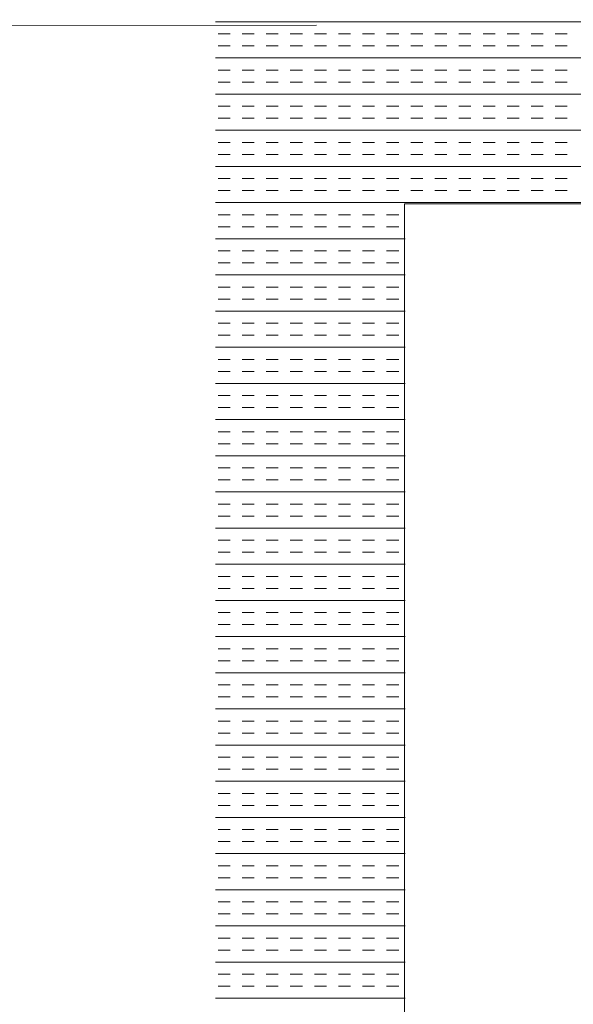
# Model space of a CAD drawing. Extents: x 3940905 to 4145695, y 925352 to 1109797.
# Tile 730 of 1056: x 4038346 to 4038492, y 1097660 to 1097920. Entities that reach past the tile are written whole.
import ezdxf

# ---------------------------------------------------------------- set-up
doc = ezdxf.new("R2010")
doc.units = 0
doc.header["$LTSCALE"] = 750
doc.header["$MEASUREMENT"] = 0
doc.linetypes.add('DASHED2', pattern=[0.375, 0.25, -0.125])
doc.layers.add('BEAM', color=104, linetype='CONTINUOUS', lineweight=0)
doc.layers.add('CKD Equipments', color=252, linetype='CONTINUOUS', lineweight=0)

# ---------------------------------------------------------------- blocks, each defined once
blk = doc.blocks.new('GDXGDRG')
at = {"layer": 'BEAM', "linetype": 'DASHED2'}
blk.add_line((3974013.12, 1043633.47), (3965223.8, 1043631.38), dxfattribs=at)

msp = doc.modelspace()

# ---------------------------------------------------------------- linework, layer by layer
at = {"layer": 'CKD Equipments', "color": 4, "linetype": 'Continuous'}
for p, q in [((4038971.36, 1097919.11, 9913.53), (4038397.36, 1097919.11, 9913.53)), ((4038401.16, 1097915.94, 9913.53), (4038397.99, 1097915.94, 9913.53)), ((4038407.51, 1097915.94, 9913.53), (4038404.34, 1097915.94, 9913.53)), ((4038413.86, 1097915.94, 9913.53), (4038410.69, 1097915.94, 9913.53)), ((4038420.21, 1097915.94, 9913.53), (4038417.04, 1097915.94, 9913.53)), ((4038426.56, 1097915.94, 9913.53), (4038423.39, 1097915.94, 9913.53)), ((4038432.91, 1097915.94, 9913.53), (4038429.74, 1097915.94, 9913.53)), ((4038439.26, 1097915.94, 9913.53), (4038436.09, 1097915.94, 9913.53)), ((4038445.61, 1097915.94, 9913.53), (4038442.44, 1097915.94, 9913.53)), ((4038451.96, 1097915.94, 9913.53), (4038448.79, 1097915.94, 9913.53)), ((4038458.31, 1097915.94, 9913.53), (4038455.14, 1097915.94, 9913.53)), ((4038464.66, 1097915.94, 9913.53), (4038461.49, 1097915.94, 9913.53)), ((4038471.01, 1097915.94, 9913.53), (4038467.84, 1097915.94, 9913.53)), ((4038477.36, 1097915.94, 9913.53), (4038474.19, 1097915.94, 9913.53)), ((4038483.71, 1097915.94, 9913.53), (4038480.54, 1097915.94, 9913.53)), ((4038490.06, 1097915.94, 9913.53), (4038486.89, 1097915.94, 9913.53)), ((4038401.16, 1097912.76, 9913.53), (4038397.99, 1097912.76, 9913.53)), ((4038407.51, 1097912.76, 9913.53), (4038404.34, 1097912.76, 9913.53)), ((4038413.86, 1097912.76, 9913.53), (4038410.69, 1097912.76, 9913.53)), ((4038420.21, 1097912.76, 9913.53), (4038417.04, 1097912.76, 9913.53)), ((4038426.56, 1097912.76, 9913.53), (4038423.39, 1097912.76, 9913.53)), ((4038432.91, 1097912.76, 9913.53), (4038429.74, 1097912.76, 9913.53)), ((4038439.26, 1097912.76, 9913.53), (4038436.09, 1097912.76, 9913.53)), ((4038445.61, 1097912.76, 9913.53), (4038442.44, 1097912.76, 9913.53)), ((4038451.96, 1097912.76, 9913.53), (4038448.79, 1097912.76, 9913.53)), ((4038458.31, 1097912.76, 9913.53), (4038455.14, 1097912.76, 9913.53)), ((4038464.66, 1097912.76, 9913.53), (4038461.49, 1097912.76, 9913.53)), ((4038471.01, 1097912.76, 9913.53), (4038467.84, 1097912.76, 9913.53)), ((4038477.36, 1097912.76, 9913.53), (4038474.19, 1097912.76, 9913.53)), ((4038483.71, 1097912.76, 9913.53), (4038480.54, 1097912.76, 9913.53)), ((4038490.06, 1097912.76, 9913.53), (4038486.89, 1097912.76, 9913.53)), ((4038971.36, 1097909.59, 9913.53), (4038397.36, 1097909.59, 9913.53)), ((4038401.16, 1097906.41, 9913.53), (4038397.99, 1097906.41, 9913.53)), ((4038407.51, 1097906.41, 9913.53), (4038404.34, 1097906.41, 9913.53)), ((4038413.86, 1097906.41, 9913.53), (4038410.69, 1097906.41, 9913.53)), ((4038420.21, 1097906.41, 9913.53), (4038417.04, 1097906.41, 9913.53)), ((4038426.56, 1097906.41, 9913.53), (4038423.39, 1097906.41, 9913.53)), ((4038432.91, 1097906.41, 9913.53), (4038429.74, 1097906.41, 9913.53)), ((4038439.26, 1097906.41, 9913.53), (4038436.09, 1097906.41, 9913.53)), ((4038445.61, 1097906.41, 9913.53), (4038442.44, 1097906.41, 9913.53)), ((4038451.96, 1097906.41, 9913.53), (4038448.79, 1097906.41, 9913.53)), ((4038458.31, 1097906.41, 9913.53), (4038455.14, 1097906.41, 9913.53)), ((4038464.66, 1097906.41, 9913.53), (4038461.49, 1097906.41, 9913.53)), ((4038471.01, 1097906.41, 9913.53), (4038467.84, 1097906.41, 9913.53)), ((4038477.36, 1097906.41, 9913.53), (4038474.19, 1097906.41, 9913.53)), ((4038483.71, 1097906.41, 9913.53), (4038480.54, 1097906.41, 9913.53)), ((4038490.06, 1097906.41, 9913.53), (4038486.89, 1097906.41, 9913.53)), ((4038401.16, 1097903.24, 9913.53), (4038397.99, 1097903.24, 9913.53)), ((4038407.51, 1097903.24, 9913.53), (4038404.34, 1097903.24, 9913.53)), ((4038413.86, 1097903.24, 9913.53), (4038410.69, 1097903.24, 9913.53)), ((4038420.21, 1097903.24, 9913.53), (4038417.04, 1097903.24, 9913.53)), ((4038426.56, 1097903.24, 9913.53), (4038423.39, 1097903.24, 9913.53)), ((4038432.91, 1097903.24, 9913.53), (4038429.74, 1097903.24, 9913.53)), ((4038439.26, 1097903.24, 9913.53), (4038436.09, 1097903.24, 9913.53)), ((4038445.61, 1097903.24, 9913.53), (4038442.44, 1097903.24, 9913.53)), ((4038451.96, 1097903.24, 9913.53), (4038448.79, 1097903.24, 9913.53)), ((4038458.31, 1097903.24, 9913.53), (4038455.14, 1097903.24, 9913.53)), ((4038464.66, 1097903.24, 9913.53), (4038461.49, 1097903.24, 9913.53)), ((4038471.01, 1097903.24, 9913.53), (4038467.84, 1097903.24, 9913.53)), ((4038477.36, 1097903.24, 9913.53), (4038474.19, 1097903.24, 9913.53)), ((4038483.71, 1097903.24, 9913.53), (4038480.54, 1097903.24, 9913.53)), ((4038490.06, 1097903.24, 9913.53), (4038486.89, 1097903.24, 9913.53)), ((4038971.36, 1097900.06, 9913.53), (4038397.36, 1097900.06, 9913.53)), ((4038401.16, 1097896.89, 9913.53), (4038397.99, 1097896.89, 9913.53)), ((4038407.51, 1097896.89, 9913.53), (4038404.34, 1097896.89, 9913.53)), ((4038413.86, 1097896.89, 9913.53), (4038410.69, 1097896.89, 9913.53)), ((4038420.21, 1097896.89, 9913.53), (4038417.04, 1097896.89, 9913.53)), ((4038426.56, 1097896.89, 9913.53), (4038423.39, 1097896.89, 9913.53)), ((4038432.91, 1097896.89, 9913.53), (4038429.74, 1097896.89, 9913.53)), ((4038439.26, 1097896.89, 9913.53), (4038436.09, 1097896.89, 9913.53)), ((4038445.61, 1097896.89, 9913.53), (4038442.44, 1097896.89, 9913.53)), ((4038451.96, 1097896.89, 9913.53), (4038448.79, 1097896.89, 9913.53)), ((4038458.31, 1097896.89, 9913.53), (4038455.14, 1097896.89, 9913.53)), ((4038464.66, 1097896.89, 9913.53), (4038461.49, 1097896.89, 9913.53)), ((4038471.01, 1097896.89, 9913.53), (4038467.84, 1097896.89, 9913.53)), ((4038477.36, 1097896.89, 9913.53), (4038474.19, 1097896.89, 9913.53)), ((4038483.71, 1097896.89, 9913.53), (4038480.54, 1097896.89, 9913.53)), ((4038490.06, 1097896.89, 9913.53), (4038486.89, 1097896.89, 9913.53)), ((4038401.16, 1097893.71, 9913.53), (4038397.99, 1097893.71, 9913.53)), ((4038407.51, 1097893.71, 9913.53), (4038404.34, 1097893.71, 9913.53)), ((4038413.86, 1097893.71, 9913.53), (4038410.69, 1097893.71, 9913.53)), ((4038420.21, 1097893.71, 9913.53), (4038417.04, 1097893.71, 9913.53)), ((4038426.56, 1097893.71, 9913.53), (4038423.39, 1097893.71, 9913.53)), ((4038432.91, 1097893.71, 9913.53), (4038429.74, 1097893.71, 9913.53)), ((4038439.26, 1097893.71, 9913.53), (4038436.09, 1097893.71, 9913.53)), ((4038445.61, 1097893.71, 9913.53), (4038442.44, 1097893.71, 9913.53)), ((4038451.96, 1097893.71, 9913.53), (4038448.79, 1097893.71, 9913.53)), ((4038458.31, 1097893.71, 9913.53), (4038455.14, 1097893.71, 9913.53)), ((4038464.66, 1097893.71, 9913.53), (4038461.49, 1097893.71, 9913.53)), ((4038471.01, 1097893.71, 9913.53), (4038467.84, 1097893.71, 9913.53)), ((4038477.36, 1097893.71, 9913.53), (4038474.19, 1097893.71, 9913.53)), ((4038483.71, 1097893.71, 9913.53), (4038480.54, 1097893.71, 9913.53)), ((4038490.06, 1097893.71, 9913.53), (4038486.89, 1097893.71, 9913.53)), ((4038971.36, 1097890.54, 9913.53), (4038397.36, 1097890.54, 9913.53)), ((4038401.16, 1097887.36, 9913.53), (4038397.99, 1097887.36, 9913.53)), ((4038407.51, 1097887.36, 9913.53), (4038404.34, 1097887.36, 9913.53)), ((4038413.86, 1097887.36, 9913.53), (4038410.69, 1097887.36, 9913.53)), ((4038420.21, 1097887.36, 9913.53), (4038417.04, 1097887.36, 9913.53)), ((4038426.56, 1097887.36, 9913.53), (4038423.39, 1097887.36, 9913.53)), ((4038432.91, 1097887.36, 9913.53), (4038429.74, 1097887.36, 9913.53)), ((4038439.26, 1097887.36, 9913.53), (4038436.09, 1097887.36, 9913.53)), ((4038445.61, 1097887.36, 9913.53), (4038442.44, 1097887.36, 9913.53)), ((4038451.96, 1097887.36, 9913.53), (4038448.79, 1097887.36, 9913.53)), ((4038458.31, 1097887.36, 9913.53), (4038455.14, 1097887.36, 9913.53)), ((4038464.66, 1097887.36, 9913.53), (4038461.49, 1097887.36, 9913.53)), ((4038471.01, 1097887.36, 9913.53), (4038467.84, 1097887.36, 9913.53)), ((4038477.36, 1097887.36, 9913.53), (4038474.19, 1097887.36, 9913.53)), ((4038483.71, 1097887.36, 9913.53), (4038480.54, 1097887.36, 9913.53)), ((4038490.06, 1097887.36, 9913.53), (4038486.89, 1097887.36, 9913.53)), ((4038401.16, 1097884.19, 9913.53), (4038397.99, 1097884.19, 9913.53)), ((4038407.51, 1097884.19, 9913.53), (4038404.34, 1097884.19, 9913.53)), ((4038413.86, 1097884.19, 9913.53), (4038410.69, 1097884.19, 9913.53)), ((4038420.21, 1097884.19, 9913.53), (4038417.04, 1097884.19, 9913.53)), ((4038426.56, 1097884.19, 9913.53), (4038423.39, 1097884.19, 9913.53)), ((4038432.91, 1097884.19, 9913.53), (4038429.74, 1097884.19, 9913.53)), ((4038439.26, 1097884.19, 9913.53), (4038436.09, 1097884.19, 9913.53)), ((4038445.61, 1097884.19, 9913.53), (4038442.44, 1097884.19, 9913.53)), ((4038451.96, 1097884.19, 9913.53), (4038448.79, 1097884.19, 9913.53)), ((4038458.31, 1097884.19, 9913.53), (4038455.14, 1097884.19, 9913.53)), ((4038464.66, 1097884.19, 9913.53), (4038461.49, 1097884.19, 9913.53)), ((4038471.01, 1097884.19, 9913.53), (4038467.84, 1097884.19, 9913.53)), ((4038477.36, 1097884.19, 9913.53), (4038474.19, 1097884.19, 9913.53)), ((4038483.71, 1097884.19, 9913.53), (4038480.54, 1097884.19, 9913.53)), ((4038490.06, 1097884.19, 9913.53), (4038486.89, 1097884.19, 9913.53)), ((4038971.36, 1097881.01, 9913.53), (4038397.36, 1097881.01, 9913.53)), ((4038401.16, 1097877.84, 9913.53), (4038397.99, 1097877.84, 9913.53)), ((4038407.51, 1097877.84, 9913.53), (4038404.34, 1097877.84, 9913.53)), ((4038413.86, 1097877.84, 9913.53), (4038410.69, 1097877.84, 9913.53)), ((4038420.21, 1097877.84, 9913.53), (4038417.04, 1097877.84, 9913.53)), ((4038426.56, 1097877.84, 9913.53), (4038423.39, 1097877.84, 9913.53)), ((4038432.91, 1097877.84, 9913.53), (4038429.74, 1097877.84, 9913.53)), ((4038439.26, 1097877.84, 9913.53), (4038436.09, 1097877.84, 9913.53)), ((4038445.61, 1097877.84, 9913.53), (4038442.44, 1097877.84, 9913.53)), ((4038451.96, 1097877.84, 9913.53), (4038448.79, 1097877.84, 9913.53)), ((4038458.31, 1097877.84, 9913.53), (4038455.14, 1097877.84, 9913.53)), ((4038464.66, 1097877.84, 9913.53), (4038461.49, 1097877.84, 9913.53)), ((4038471.01, 1097877.84, 9913.53), (4038467.84, 1097877.84, 9913.53)), ((4038477.36, 1097877.84, 9913.53), (4038474.19, 1097877.84, 9913.53)), ((4038483.71, 1097877.84, 9913.53), (4038480.54, 1097877.84, 9913.53)), ((4038490.06, 1097877.84, 9913.53), (4038486.89, 1097877.84, 9913.53)), ((4038401.16, 1097874.66, 9913.53), (4038397.99, 1097874.66, 9913.53)), ((4038407.51, 1097874.66, 9913.53), (4038404.34, 1097874.66, 9913.53)), ((4038413.86, 1097874.66, 9913.53), (4038410.69, 1097874.66, 9913.53)), ((4038420.21, 1097874.66, 9913.53), (4038417.04, 1097874.66, 9913.53)), ((4038426.56, 1097874.66, 9913.53), (4038423.39, 1097874.66, 9913.53)), ((4038432.91, 1097874.66, 9913.53), (4038429.74, 1097874.66, 9913.53)), ((4038439.26, 1097874.66, 9913.53), (4038436.09, 1097874.66, 9913.53)), ((4038445.61, 1097874.66, 9913.53), (4038442.44, 1097874.66, 9913.53)), ((4038451.96, 1097874.66, 9913.53), (4038448.79, 1097874.66, 9913.53)), ((4038458.31, 1097874.66, 9913.53), (4038455.14, 1097874.66, 9913.53)), ((4038464.66, 1097874.66, 9913.53), (4038461.49, 1097874.66, 9913.53)), ((4038471.01, 1097874.66, 9913.53), (4038467.84, 1097874.66, 9913.53)), ((4038477.36, 1097874.66, 9913.53), (4038474.19, 1097874.66, 9913.53)), ((4038483.71, 1097874.66, 9913.53), (4038480.54, 1097874.66, 9913.53)), ((4038490.06, 1097874.66, 9913.53), (4038486.89, 1097874.66, 9913.53)), ((4038971.36, 1097871.49, 9913.53), (4038397.36, 1097871.49, 9913.53)), ((4038401.16, 1097868.31, 9913.53), (4038397.99, 1097868.31, 9913.53)), ((4038407.51, 1097868.31, 9913.53), (4038404.34, 1097868.31, 9913.53)), ((4038413.86, 1097868.31, 9913.53), (4038410.69, 1097868.31, 9913.53)), ((4038420.21, 1097868.31, 9913.53), (4038417.04, 1097868.31, 9913.53)), ((4038426.56, 1097868.31, 9913.53), (4038423.39, 1097868.31, 9913.53)), ((4038432.91, 1097868.31, 9913.53), (4038429.74, 1097868.31, 9913.53)), ((4038439.26, 1097868.31, 9913.53), (4038436.09, 1097868.31, 9913.53)), ((4038445.61, 1097868.31, 9913.53), (4038442.44, 1097868.31, 9913.53)), ((4038401.16, 1097865.14, 9913.53), (4038397.99, 1097865.14, 9913.53)), ((4038407.51, 1097865.14, 9913.53), (4038404.34, 1097865.14, 9913.53)), ((4038413.86, 1097865.14, 9913.53), (4038410.69, 1097865.14, 9913.53)), ((4038420.21, 1097865.14, 9913.53), (4038417.04, 1097865.14, 9913.53)), ((4038426.56, 1097865.14, 9913.53), (4038423.39, 1097865.14, 9913.53)), ((4038432.91, 1097865.14, 9913.53), (4038429.74, 1097865.14, 9913.53)), ((4038439.26, 1097865.14, 9913.53), (4038436.09, 1097865.14, 9913.53)), ((4038445.61, 1097865.14, 9913.53), (4038442.44, 1097865.14, 9913.53)), ((4038447.36, 1097861.96, 9913.53), (4038397.36, 1097861.96, 9913.53)), ((4038401.16, 1097858.79, 9913.53), (4038397.99, 1097858.79, 9913.53)), ((4038407.51, 1097858.79, 9913.53), (4038404.34, 1097858.79, 9913.53)), ((4038413.86, 1097858.79, 9913.53), (4038410.69, 1097858.79, 9913.53)), ((4038420.21, 1097858.79, 9913.53), (4038417.04, 1097858.79, 9913.53)), ((4038426.56, 1097858.79, 9913.53), (4038423.39, 1097858.79, 9913.53)), ((4038432.91, 1097858.79, 9913.53), (4038429.74, 1097858.79, 9913.53)), ((4038439.26, 1097858.79, 9913.53), (4038436.09, 1097858.79, 9913.53)), ((4038445.61, 1097858.79, 9913.53), (4038442.44, 1097858.79, 9913.53)), ((4038401.16, 1097855.61, 9913.53), (4038397.99, 1097855.61, 9913.53)), ((4038407.51, 1097855.61, 9913.53), (4038404.34, 1097855.61, 9913.53)), ((4038413.86, 1097855.61, 9913.53), (4038410.69, 1097855.61, 9913.53)), ((4038420.21, 1097855.61, 9913.53), (4038417.04, 1097855.61, 9913.53)), ((4038426.56, 1097855.61, 9913.53), (4038423.39, 1097855.61, 9913.53)), ((4038432.91, 1097855.61, 9913.53), (4038429.74, 1097855.61, 9913.53)), ((4038439.26, 1097855.61, 9913.53), (4038436.09, 1097855.61, 9913.53)), ((4038445.61, 1097855.61, 9913.53), (4038442.44, 1097855.61, 9913.53)), ((4038447.36, 1097852.44, 9913.53), (4038397.36, 1097852.44, 9913.53)), ((4038401.16, 1097849.26, 9913.53), (4038397.99, 1097849.26, 9913.53)), ((4038407.51, 1097849.26, 9913.53), (4038404.34, 1097849.26, 9913.53)), ((4038413.86, 1097849.26, 9913.53), (4038410.69, 1097849.26, 9913.53)), ((4038420.21, 1097849.26, 9913.53), (4038417.04, 1097849.26, 9913.53)), ((4038426.56, 1097849.26, 9913.53), (4038423.39, 1097849.26, 9913.53)), ((4038432.91, 1097849.26, 9913.53), (4038429.74, 1097849.26, 9913.53)), ((4038439.26, 1097849.26, 9913.53), (4038436.09, 1097849.26, 9913.53)), ((4038445.61, 1097849.26, 9913.53), (4038442.44, 1097849.26, 9913.53)), ((4038401.16, 1097846.09, 9913.53), (4038397.99, 1097846.09, 9913.53)), ((4038407.51, 1097846.09, 9913.53), (4038404.34, 1097846.09, 9913.53)), ((4038413.86, 1097846.09, 9913.53), (4038410.69, 1097846.09, 9913.53)), ((4038420.21, 1097846.09, 9913.53), (4038417.04, 1097846.09, 9913.53)), ((4038426.56, 1097846.09, 9913.53), (4038423.39, 1097846.09, 9913.53)), ((4038432.91, 1097846.09, 9913.53), (4038429.74, 1097846.09, 9913.53)), ((4038439.26, 1097846.09, 9913.53), (4038436.09, 1097846.09, 9913.53)), ((4038445.61, 1097846.09, 9913.53), (4038442.44, 1097846.09, 9913.53)), ((4038447.36, 1097842.91, 9913.53), (4038397.36, 1097842.91, 9913.53)), ((4038401.16, 1097839.74, 9913.53), (4038397.99, 1097839.74, 9913.53)), ((4038407.51, 1097839.74, 9913.53), (4038404.34, 1097839.74, 9913.53)), ((4038413.86, 1097839.74, 9913.53), (4038410.69, 1097839.74, 9913.53)), ((4038420.21, 1097839.74, 9913.53), (4038417.04, 1097839.74, 9913.53)), ((4038426.56, 1097839.74, 9913.53), (4038423.39, 1097839.74, 9913.53)), ((4038432.91, 1097839.74, 9913.53), (4038429.74, 1097839.74, 9913.53)), ((4038439.26, 1097839.74, 9913.53), (4038436.09, 1097839.74, 9913.53)), ((4038445.61, 1097839.74, 9913.53), (4038442.44, 1097839.74, 9913.53)), ((4038401.16, 1097836.56, 9913.53), (4038397.99, 1097836.56, 9913.53)), ((4038407.51, 1097836.56, 9913.53), (4038404.34, 1097836.56, 9913.53)), ((4038413.86, 1097836.56, 9913.53), (4038410.69, 1097836.56, 9913.53)), ((4038420.21, 1097836.56, 9913.53), (4038417.04, 1097836.56, 9913.53)), ((4038426.56, 1097836.56, 9913.53), (4038423.39, 1097836.56, 9913.53)), ((4038432.91, 1097836.56, 9913.53), (4038429.74, 1097836.56, 9913.53)), ((4038439.26, 1097836.56, 9913.53), (4038436.09, 1097836.56, 9913.53)), ((4038445.61, 1097836.56, 9913.53), (4038442.44, 1097836.56, 9913.53)), ((4038447.36, 1097833.39, 9913.53), (4038397.36, 1097833.39, 9913.53)), ((4038401.16, 1097830.21, 9913.53), (4038397.99, 1097830.21, 9913.53)), ((4038407.51, 1097830.21, 9913.53), (4038404.34, 1097830.21, 9913.53)), ((4038413.86, 1097830.21, 9913.53), (4038410.69, 1097830.21, 9913.53)), ((4038420.21, 1097830.21, 9913.53), (4038417.04, 1097830.21, 9913.53)), ((4038426.56, 1097830.21, 9913.53), (4038423.39, 1097830.21, 9913.53)), ((4038432.91, 1097830.21, 9913.53), (4038429.74, 1097830.21, 9913.53)), ((4038439.26, 1097830.21, 9913.53), (4038436.09, 1097830.21, 9913.53)), ((4038445.61, 1097830.21, 9913.53), (4038442.44, 1097830.21, 9913.53)), ((4038401.16, 1097827.04, 9913.53), (4038397.99, 1097827.04, 9913.53)), ((4038407.51, 1097827.04, 9913.53), (4038404.34, 1097827.04, 9913.53)), ((4038413.86, 1097827.04, 9913.53), (4038410.69, 1097827.04, 9913.53)), ((4038420.21, 1097827.04, 9913.53), (4038417.04, 1097827.04, 9913.53)), ((4038426.56, 1097827.04, 9913.53), (4038423.39, 1097827.04, 9913.53)), ((4038432.91, 1097827.04, 9913.53), (4038429.74, 1097827.04, 9913.53)), ((4038439.26, 1097827.04, 9913.53), (4038436.09, 1097827.04, 9913.53)), ((4038445.61, 1097827.04, 9913.53), (4038442.44, 1097827.04, 9913.53)), ((4038447.36, 1097823.86, 9913.53), (4038397.36, 1097823.86, 9913.53)), ((4038401.16, 1097820.69, 9913.53), (4038397.99, 1097820.69, 9913.53)), ((4038407.51, 1097820.69, 9913.53), (4038404.34, 1097820.69, 9913.53)), ((4038413.86, 1097820.69, 9913.53), (4038410.69, 1097820.69, 9913.53)), ((4038420.21, 1097820.69, 9913.53), (4038417.04, 1097820.69, 9913.53)), ((4038426.56, 1097820.69, 9913.53), (4038423.39, 1097820.69, 9913.53)), ((4038432.91, 1097820.69, 9913.53), (4038429.74, 1097820.69, 9913.53)), ((4038439.26, 1097820.69, 9913.53), (4038436.09, 1097820.69, 9913.53)), ((4038445.61, 1097820.69, 9913.53), (4038442.44, 1097820.69, 9913.53)), ((4038401.16, 1097817.51, 9913.53), (4038397.99, 1097817.51, 9913.53)), ((4038407.51, 1097817.51, 9913.53), (4038404.34, 1097817.51, 9913.53)), ((4038413.86, 1097817.51, 9913.53), (4038410.69, 1097817.51, 9913.53)), ((4038420.21, 1097817.51, 9913.53), (4038417.04, 1097817.51, 9913.53)), ((4038426.56, 1097817.51, 9913.53), (4038423.39, 1097817.51, 9913.53)), ((4038432.91, 1097817.51, 9913.53), (4038429.74, 1097817.51, 9913.53)), ((4038439.26, 1097817.51, 9913.53), (4038436.09, 1097817.51, 9913.53)), ((4038445.61, 1097817.51, 9913.53), (4038442.44, 1097817.51, 9913.53)), ((4038447.36, 1097814.34, 9913.53), (4038397.36, 1097814.34, 9913.53)), ((4038401.16, 1097811.16, 9913.53), (4038397.99, 1097811.16, 9913.53)), ((4038407.51, 1097811.16, 9913.53), (4038404.34, 1097811.16, 9913.53)), ((4038413.86, 1097811.16, 9913.53), (4038410.69, 1097811.16, 9913.53)), ((4038420.21, 1097811.16, 9913.53), (4038417.04, 1097811.16, 9913.53)), ((4038426.56, 1097811.16, 9913.53), (4038423.39, 1097811.16, 9913.53)), ((4038432.91, 1097811.16, 9913.53), (4038429.74, 1097811.16, 9913.53)), ((4038439.26, 1097811.16, 9913.53), (4038436.09, 1097811.16, 9913.53)), ((4038445.61, 1097811.16, 9913.53), (4038442.44, 1097811.16, 9913.53)), ((4038401.16, 1097807.99, 9913.53), (4038397.99, 1097807.99, 9913.53)), ((4038407.51, 1097807.99, 9913.53), (4038404.34, 1097807.99, 9913.53)), ((4038413.86, 1097807.99, 9913.53), (4038410.69, 1097807.99, 9913.53)), ((4038420.21, 1097807.99, 9913.53), (4038417.04, 1097807.99, 9913.53)), ((4038426.56, 1097807.99, 9913.53), (4038423.39, 1097807.99, 9913.53)), ((4038432.91, 1097807.99, 9913.53), (4038429.74, 1097807.99, 9913.53)), ((4038439.26, 1097807.99, 9913.53), (4038436.09, 1097807.99, 9913.53)), ((4038445.61, 1097807.99, 9913.53), (4038442.44, 1097807.99, 9913.53)), ((4038447.36, 1097804.81, 9913.53), (4038397.36, 1097804.81, 9913.53)), ((4038401.16, 1097801.64, 9913.53), (4038397.99, 1097801.64, 9913.53)), ((4038407.51, 1097801.64, 9913.53), (4038404.34, 1097801.64, 9913.53)), ((4038413.86, 1097801.64, 9913.53), (4038410.69, 1097801.64, 9913.53)), ((4038420.21, 1097801.64, 9913.53), (4038417.04, 1097801.64, 9913.53)), ((4038426.56, 1097801.64, 9913.53), (4038423.39, 1097801.64, 9913.53)), ((4038432.91, 1097801.64, 9913.53), (4038429.74, 1097801.64, 9913.53)), ((4038439.26, 1097801.64, 9913.53), (4038436.09, 1097801.64, 9913.53)), ((4038445.61, 1097801.64, 9913.53), (4038442.44, 1097801.64, 9913.53)), ((4038401.16, 1097798.46, 9913.53), (4038397.99, 1097798.46, 9913.53)), ((4038407.51, 1097798.46, 9913.53), (4038404.34, 1097798.46, 9913.53)), ((4038413.86, 1097798.46, 9913.53), (4038410.69, 1097798.46, 9913.53)), ((4038420.21, 1097798.46, 9913.53), (4038417.04, 1097798.46, 9913.53)), ((4038426.56, 1097798.46, 9913.53), (4038423.39, 1097798.46, 9913.53)), ((4038432.91, 1097798.46, 9913.53), (4038429.74, 1097798.46, 9913.53)), ((4038439.26, 1097798.46, 9913.53), (4038436.09, 1097798.46, 9913.53)), ((4038445.61, 1097798.46, 9913.53), (4038442.44, 1097798.46, 9913.53)), ((4038447.36, 1097795.29, 9913.53), (4038397.36, 1097795.29, 9913.53)), ((4038401.16, 1097792.11, 9913.53), (4038397.99, 1097792.11, 9913.53)), ((4038407.51, 1097792.11, 9913.53), (4038404.34, 1097792.11, 9913.53)), ((4038413.86, 1097792.11, 9913.53), (4038410.69, 1097792.11, 9913.53)), ((4038420.21, 1097792.11, 9913.53), (4038417.04, 1097792.11, 9913.53)), ((4038426.56, 1097792.11, 9913.53), (4038423.39, 1097792.11, 9913.53)), ((4038432.91, 1097792.11, 9913.53), (4038429.74, 1097792.11, 9913.53)), ((4038439.26, 1097792.11, 9913.53), (4038436.09, 1097792.11, 9913.53)), ((4038445.61, 1097792.11, 9913.53), (4038442.44, 1097792.11, 9913.53)), ((4038401.16, 1097788.94, 9913.53), (4038397.99, 1097788.94, 9913.53)), ((4038407.51, 1097788.94, 9913.53), (4038404.34, 1097788.94, 9913.53)), ((4038413.86, 1097788.94, 9913.53), (4038410.69, 1097788.94, 9913.53)), ((4038420.21, 1097788.94, 9913.53), (4038417.04, 1097788.94, 9913.53)), ((4038426.56, 1097788.94, 9913.53), (4038423.39, 1097788.94, 9913.53)), ((4038432.91, 1097788.94, 9913.53), (4038429.74, 1097788.94, 9913.53)), ((4038439.26, 1097788.94, 9913.53), (4038436.09, 1097788.94, 9913.53)), ((4038445.61, 1097788.94, 9913.53), (4038442.44, 1097788.94, 9913.53)), ((4038447.36, 1097785.76, 9913.53), (4038397.36, 1097785.76, 9913.53)), ((4038401.16, 1097782.59, 9913.53), (4038397.99, 1097782.59, 9913.53)), ((4038407.51, 1097782.59, 9913.53), (4038404.34, 1097782.59, 9913.53)), ((4038413.86, 1097782.59, 9913.53), (4038410.69, 1097782.59, 9913.53)), ((4038420.21, 1097782.59, 9913.53), (4038417.04, 1097782.59, 9913.53)), ((4038426.56, 1097782.59, 9913.53), (4038423.39, 1097782.59, 9913.53)), ((4038432.91, 1097782.59, 9913.53), (4038429.74, 1097782.59, 9913.53)), ((4038439.26, 1097782.59, 9913.53), (4038436.09, 1097782.59, 9913.53)), ((4038445.61, 1097782.59, 9913.53), (4038442.44, 1097782.59, 9913.53)), ((4038401.16, 1097779.41, 9913.53), (4038397.99, 1097779.41, 9913.53)), ((4038407.51, 1097779.41, 9913.53), (4038404.34, 1097779.41, 9913.53)), ((4038413.86, 1097779.41, 9913.53), (4038410.69, 1097779.41, 9913.53)), ((4038420.21, 1097779.41, 9913.53), (4038417.04, 1097779.41, 9913.53)), ((4038426.56, 1097779.41, 9913.53), (4038423.39, 1097779.41, 9913.53)), ((4038432.91, 1097779.41, 9913.53), (4038429.74, 1097779.41, 9913.53)), ((4038439.26, 1097779.41, 9913.53), (4038436.09, 1097779.41, 9913.53)), ((4038445.61, 1097779.41, 9913.53), (4038442.44, 1097779.41, 9913.53)), ((4038447.36, 1097776.24, 9913.53), (4038397.36, 1097776.24, 9913.53)), ((4038401.16, 1097773.06, 9913.53), (4038397.99, 1097773.06, 9913.53)), ((4038407.51, 1097773.06, 9913.53), (4038404.34, 1097773.06, 9913.53)), ((4038413.86, 1097773.06, 9913.53), (4038410.69, 1097773.06, 9913.53)), ((4038420.21, 1097773.06, 9913.53), (4038417.04, 1097773.06, 9913.53)), ((4038426.56, 1097773.06, 9913.53), (4038423.39, 1097773.06, 9913.53)), ((4038432.91, 1097773.06, 9913.53), (4038429.74, 1097773.06, 9913.53)), ((4038439.26, 1097773.06, 9913.53), (4038436.09, 1097773.06, 9913.53)), ((4038445.61, 1097773.06, 9913.53), (4038442.44, 1097773.06, 9913.53)), ((4038401.16, 1097769.89, 9913.53), (4038397.99, 1097769.89, 9913.53)), ((4038407.51, 1097769.89, 9913.53), (4038404.34, 1097769.89, 9913.53)), ((4038413.86, 1097769.89, 9913.53), (4038410.69, 1097769.89, 9913.53)), ((4038420.21, 1097769.89, 9913.53), (4038417.04, 1097769.89, 9913.53)), ((4038426.56, 1097769.89, 9913.53), (4038423.39, 1097769.89, 9913.53)), ((4038432.91, 1097769.89, 9913.53), (4038429.74, 1097769.89, 9913.53)), ((4038439.26, 1097769.89, 9913.53), (4038436.09, 1097769.89, 9913.53)), ((4038445.61, 1097769.89, 9913.53), (4038442.44, 1097769.89, 9913.53)), ((4038447.36, 1097766.71, 9913.53), (4038397.36, 1097766.71, 9913.53)), ((4038401.16, 1097763.54, 9913.53), (4038397.99, 1097763.54, 9913.53)), ((4038407.51, 1097763.54, 9913.53), (4038404.34, 1097763.54, 9913.53)), ((4038413.86, 1097763.54, 9913.53), (4038410.69, 1097763.54, 9913.53)), ((4038420.21, 1097763.54, 9913.53), (4038417.04, 1097763.54, 9913.53)), ((4038426.56, 1097763.54, 9913.53), (4038423.39, 1097763.54, 9913.53)), ((4038432.91, 1097763.54, 9913.53), (4038429.74, 1097763.54, 9913.53)), ((4038439.26, 1097763.54, 9913.53), (4038436.09, 1097763.54, 9913.53)), ((4038445.61, 1097763.54, 9913.53), (4038442.44, 1097763.54, 9913.53)), ((4038401.16, 1097760.36, 9913.53), (4038397.99, 1097760.36, 9913.53)), ((4038407.51, 1097760.36, 9913.53), (4038404.34, 1097760.36, 9913.53)), ((4038413.86, 1097760.36, 9913.53), (4038410.69, 1097760.36, 9913.53)), ((4038420.21, 1097760.36, 9913.53), (4038417.04, 1097760.36, 9913.53)), ((4038426.56, 1097760.36, 9913.53), (4038423.39, 1097760.36, 9913.53)), ((4038432.91, 1097760.36, 9913.53), (4038429.74, 1097760.36, 9913.53)), ((4038439.26, 1097760.36, 9913.53), (4038436.09, 1097760.36, 9913.53)), ((4038445.61, 1097760.36, 9913.53), (4038442.44, 1097760.36, 9913.53)), ((4038447.36, 1097757.19, 9913.53), (4038397.36, 1097757.19, 9913.53)), ((4038401.16, 1097754.01, 9913.53), (4038397.99, 1097754.01, 9913.53)), ((4038407.51, 1097754.01, 9913.53), (4038404.34, 1097754.01, 9913.53)), ((4038413.86, 1097754.01, 9913.53), (4038410.69, 1097754.01, 9913.53)), ((4038420.21, 1097754.01, 9913.53), (4038417.04, 1097754.01, 9913.53)), ((4038426.56, 1097754.01, 9913.53), (4038423.39, 1097754.01, 9913.53)), ((4038432.91, 1097754.01, 9913.53), (4038429.74, 1097754.01, 9913.53)), ((4038439.26, 1097754.01, 9913.53), (4038436.09, 1097754.01, 9913.53)), ((4038445.61, 1097754.01, 9913.53), (4038442.44, 1097754.01, 9913.53)), ((4038401.16, 1097750.84, 9913.53), (4038397.99, 1097750.84, 9913.53)), ((4038407.51, 1097750.84, 9913.53), (4038404.34, 1097750.84, 9913.53)), ((4038413.86, 1097750.84, 9913.53), (4038410.69, 1097750.84, 9913.53)), ((4038420.21, 1097750.84, 9913.53), (4038417.04, 1097750.84, 9913.53)), ((4038426.56, 1097750.84, 9913.53), (4038423.39, 1097750.84, 9913.53)), ((4038432.91, 1097750.84, 9913.53), (4038429.74, 1097750.84, 9913.53)), ((4038439.26, 1097750.84, 9913.53), (4038436.09, 1097750.84, 9913.53)), ((4038445.61, 1097750.84, 9913.53), (4038442.44, 1097750.84, 9913.53)), ((4038447.36, 1097747.66, 9913.53), (4038397.36, 1097747.66, 9913.53)), ((4038401.16, 1097744.49, 9913.53), (4038397.99, 1097744.49, 9913.53)), ((4038407.51, 1097744.49, 9913.53), (4038404.34, 1097744.49, 9913.53)), ((4038413.86, 1097744.49, 9913.53), (4038410.69, 1097744.49, 9913.53)), ((4038420.21, 1097744.49, 9913.53), (4038417.04, 1097744.49, 9913.53)), ((4038426.56, 1097744.49, 9913.53), (4038423.39, 1097744.49, 9913.53)), ((4038432.91, 1097744.49, 9913.53), (4038429.74, 1097744.49, 9913.53)), ((4038439.26, 1097744.49, 9913.53), (4038436.09, 1097744.49, 9913.53)), ((4038445.61, 1097744.49, 9913.53), (4038442.44, 1097744.49, 9913.53)), ((4038401.16, 1097741.31, 9913.53), (4038397.99, 1097741.31, 9913.53)), ((4038407.51, 1097741.31, 9913.53), (4038404.34, 1097741.31, 9913.53)), ((4038413.86, 1097741.31, 9913.53), (4038410.69, 1097741.31, 9913.53)), ((4038420.21, 1097741.31, 9913.53), (4038417.04, 1097741.31, 9913.53)), ((4038426.56, 1097741.31, 9913.53), (4038423.39, 1097741.31, 9913.53)), ((4038432.91, 1097741.31, 9913.53), (4038429.74, 1097741.31, 9913.53)), ((4038439.26, 1097741.31, 9913.53), (4038436.09, 1097741.31, 9913.53)), ((4038445.61, 1097741.31, 9913.53), (4038442.44, 1097741.31, 9913.53)), ((4038447.36, 1097738.14, 9913.53), (4038397.36, 1097738.14, 9913.53)), ((4038401.16, 1097734.96, 9913.53), (4038397.99, 1097734.96, 9913.53)), ((4038407.51, 1097734.96, 9913.53), (4038404.34, 1097734.96, 9913.53)), ((4038413.86, 1097734.96, 9913.53), (4038410.69, 1097734.96, 9913.53)), ((4038420.21, 1097734.96, 9913.53), (4038417.04, 1097734.96, 9913.53)), ((4038426.56, 1097734.96, 9913.53), (4038423.39, 1097734.96, 9913.53)), ((4038432.91, 1097734.96, 9913.53), (4038429.74, 1097734.96, 9913.53)), ((4038439.26, 1097734.96, 9913.53), (4038436.09, 1097734.96, 9913.53)), ((4038445.61, 1097734.96, 9913.53), (4038442.44, 1097734.96, 9913.53)), ((4038401.16, 1097731.79, 9913.53), (4038397.99, 1097731.79, 9913.53)), ((4038407.51, 1097731.79, 9913.53), (4038404.34, 1097731.79, 9913.53)), ((4038413.86, 1097731.79, 9913.53), (4038410.69, 1097731.79, 9913.53)), ((4038420.21, 1097731.79, 9913.53), (4038417.04, 1097731.79, 9913.53)), ((4038426.56, 1097731.79, 9913.53), (4038423.39, 1097731.79, 9913.53)), ((4038432.91, 1097731.79, 9913.53), (4038429.74, 1097731.79, 9913.53)), ((4038439.26, 1097731.79, 9913.53), (4038436.09, 1097731.79, 9913.53)), ((4038445.61, 1097731.79, 9913.53), (4038442.44, 1097731.79, 9913.53)), ((4038447.36, 1097728.61, 9913.53), (4038397.36, 1097728.61, 9913.53)), ((4038401.16, 1097725.44, 9913.53), (4038397.99, 1097725.44, 9913.53)), ((4038407.51, 1097725.44, 9913.53), (4038404.34, 1097725.44, 9913.53)), ((4038413.86, 1097725.44, 9913.53), (4038410.69, 1097725.44, 9913.53)), ((4038420.21, 1097725.44, 9913.53), (4038417.04, 1097725.44, 9913.53)), ((4038426.56, 1097725.44, 9913.53), (4038423.39, 1097725.44, 9913.53)), ((4038432.91, 1097725.44, 9913.53), (4038429.74, 1097725.44, 9913.53)), ((4038439.26, 1097725.44, 9913.53), (4038436.09, 1097725.44, 9913.53)), ((4038445.61, 1097725.44, 9913.53), (4038442.44, 1097725.44, 9913.53)), ((4038401.16, 1097722.26, 9913.53), (4038397.99, 1097722.26, 9913.53)), ((4038407.51, 1097722.26, 9913.53), (4038404.34, 1097722.26, 9913.53)), ((4038413.86, 1097722.26, 9913.53), (4038410.69, 1097722.26, 9913.53)), ((4038420.21, 1097722.26, 9913.53), (4038417.04, 1097722.26, 9913.53)), ((4038426.56, 1097722.26, 9913.53), (4038423.39, 1097722.26, 9913.53)), ((4038432.91, 1097722.26, 9913.53), (4038429.74, 1097722.26, 9913.53)), ((4038439.26, 1097722.26, 9913.53), (4038436.09, 1097722.26, 9913.53)), ((4038445.61, 1097722.26, 9913.53), (4038442.44, 1097722.26, 9913.53)), ((4038447.36, 1097719.09, 9913.53), (4038397.36, 1097719.09, 9913.53)), ((4038401.16, 1097715.91, 9913.53), (4038397.99, 1097715.91, 9913.53)), ((4038407.51, 1097715.91, 9913.53), (4038404.34, 1097715.91, 9913.53)), ((4038413.86, 1097715.91, 9913.53), (4038410.69, 1097715.91, 9913.53)), ((4038420.21, 1097715.91, 9913.53), (4038417.04, 1097715.91, 9913.53)), ((4038426.56, 1097715.91, 9913.53), (4038423.39, 1097715.91, 9913.53)), ((4038432.91, 1097715.91, 9913.53), (4038429.74, 1097715.91, 9913.53)), ((4038439.26, 1097715.91, 9913.53), (4038436.09, 1097715.91, 9913.53)), ((4038445.61, 1097715.91, 9913.53), (4038442.44, 1097715.91, 9913.53)), ((4038401.16, 1097712.74, 9913.53), (4038397.99, 1097712.74, 9913.53)), ((4038407.51, 1097712.74, 9913.53), (4038404.34, 1097712.74, 9913.53)), ((4038413.86, 1097712.74, 9913.53), (4038410.69, 1097712.74, 9913.53)), ((4038420.21, 1097712.74, 9913.53), (4038417.04, 1097712.74, 9913.53)), ((4038426.56, 1097712.74, 9913.53), (4038423.39, 1097712.74, 9913.53)), ((4038432.91, 1097712.74, 9913.53), (4038429.74, 1097712.74, 9913.53)), ((4038439.26, 1097712.74, 9913.53), (4038436.09, 1097712.74, 9913.53)), ((4038445.61, 1097712.74, 9913.53), (4038442.44, 1097712.74, 9913.53)), ((4038447.36, 1097709.56, 9913.53), (4038397.36, 1097709.56, 9913.53)), ((4038401.16, 1097706.39, 9913.53), (4038397.99, 1097706.39, 9913.53)), ((4038407.51, 1097706.39, 9913.53), (4038404.34, 1097706.39, 9913.53)), ((4038413.86, 1097706.39, 9913.53), (4038410.69, 1097706.39, 9913.53)), ((4038420.21, 1097706.39, 9913.53), (4038417.04, 1097706.39, 9913.53)), ((4038426.56, 1097706.39, 9913.53), (4038423.39, 1097706.39, 9913.53)), ((4038432.91, 1097706.39, 9913.53), (4038429.74, 1097706.39, 9913.53)), ((4038439.26, 1097706.39, 9913.53), (4038436.09, 1097706.39, 9913.53)), ((4038445.61, 1097706.39, 9913.53), (4038442.44, 1097706.39, 9913.53)), ((4038401.16, 1097703.21, 9913.53), (4038397.99, 1097703.21, 9913.53)), ((4038407.51, 1097703.21, 9913.53), (4038404.34, 1097703.21, 9913.53)), ((4038413.86, 1097703.21, 9913.53), (4038410.69, 1097703.21, 9913.53)), ((4038420.21, 1097703.21, 9913.53), (4038417.04, 1097703.21, 9913.53)), ((4038426.56, 1097703.21, 9913.53), (4038423.39, 1097703.21, 9913.53)), ((4038432.91, 1097703.21, 9913.53), (4038429.74, 1097703.21, 9913.53)), ((4038439.26, 1097703.21, 9913.53), (4038436.09, 1097703.21, 9913.53)), ((4038445.61, 1097703.21, 9913.53), (4038442.44, 1097703.21, 9913.53)), ((4038447.36, 1097700.04, 9913.53), (4038397.36, 1097700.04, 9913.53)), ((4038401.16, 1097696.86, 9913.53), (4038397.99, 1097696.86, 9913.53)), ((4038407.51, 1097696.86, 9913.53), (4038404.34, 1097696.86, 9913.53)), ((4038413.86, 1097696.86, 9913.53), (4038410.69, 1097696.86, 9913.53)), ((4038420.21, 1097696.86, 9913.53), (4038417.04, 1097696.86, 9913.53)), ((4038426.56, 1097696.86, 9913.53), (4038423.39, 1097696.86, 9913.53)), ((4038432.91, 1097696.86, 9913.53), (4038429.74, 1097696.86, 9913.53)), ((4038439.26, 1097696.86, 9913.53), (4038436.09, 1097696.86, 9913.53)), ((4038445.61, 1097696.86, 9913.53), (4038442.44, 1097696.86, 9913.53)), ((4038401.16, 1097693.69, 9913.53), (4038397.99, 1097693.69, 9913.53)), ((4038407.51, 1097693.69, 9913.53), (4038404.34, 1097693.69, 9913.53)), ((4038413.86, 1097693.69, 9913.53), (4038410.69, 1097693.69, 9913.53)), ((4038420.21, 1097693.69, 9913.53), (4038417.04, 1097693.69, 9913.53)), ((4038426.56, 1097693.69, 9913.53), (4038423.39, 1097693.69, 9913.53)), ((4038432.91, 1097693.69, 9913.53), (4038429.74, 1097693.69, 9913.53)), ((4038439.26, 1097693.69, 9913.53), (4038436.09, 1097693.69, 9913.53)), ((4038445.61, 1097693.69, 9913.53), (4038442.44, 1097693.69, 9913.53)), ((4038447.36, 1097690.51, 9913.53), (4038397.36, 1097690.51, 9913.53)), ((4038401.16, 1097687.34, 9913.53), (4038397.99, 1097687.34, 9913.53)), ((4038407.51, 1097687.34, 9913.53), (4038404.34, 1097687.34, 9913.53)), ((4038413.86, 1097687.34, 9913.53), (4038410.69, 1097687.34, 9913.53)), ((4038420.21, 1097687.34, 9913.53), (4038417.04, 1097687.34, 9913.53)), ((4038426.56, 1097687.34, 9913.53), (4038423.39, 1097687.34, 9913.53)), ((4038432.91, 1097687.34, 9913.53), (4038429.74, 1097687.34, 9913.53)), ((4038439.26, 1097687.34, 9913.53), (4038436.09, 1097687.34, 9913.53)), ((4038445.61, 1097687.34, 9913.53), (4038442.44, 1097687.34, 9913.53)), ((4038401.16, 1097684.16, 9913.53), (4038397.99, 1097684.16, 9913.53)), ((4038407.51, 1097684.16, 9913.53), (4038404.34, 1097684.16, 9913.53)), ((4038413.86, 1097684.16, 9913.53), (4038410.69, 1097684.16, 9913.53)), ((4038420.21, 1097684.16, 9913.53), (4038417.04, 1097684.16, 9913.53)), ((4038426.56, 1097684.16, 9913.53), (4038423.39, 1097684.16, 9913.53)), ((4038432.91, 1097684.16, 9913.53), (4038429.74, 1097684.16, 9913.53)), ((4038439.26, 1097684.16, 9913.53), (4038436.09, 1097684.16, 9913.53)), ((4038445.61, 1097684.16, 9913.53), (4038442.44, 1097684.16, 9913.53)), ((4038447.36, 1097680.99, 9913.53), (4038397.36, 1097680.99, 9913.53)), ((4038401.16, 1097677.81, 9913.53), (4038397.99, 1097677.81, 9913.53)), ((4038407.51, 1097677.81, 9913.53), (4038404.34, 1097677.81, 9913.53)), ((4038413.86, 1097677.81, 9913.53), (4038410.69, 1097677.81, 9913.53)), ((4038420.21, 1097677.81, 9913.53), (4038417.04, 1097677.81, 9913.53)), ((4038426.56, 1097677.81, 9913.53), (4038423.39, 1097677.81, 9913.53)), ((4038432.91, 1097677.81, 9913.53), (4038429.74, 1097677.81, 9913.53)), ((4038439.26, 1097677.81, 9913.53), (4038436.09, 1097677.81, 9913.53)), ((4038445.61, 1097677.81, 9913.53), (4038442.44, 1097677.81, 9913.53)), ((4038401.16, 1097674.64, 9913.53), (4038397.99, 1097674.64, 9913.53)), ((4038407.51, 1097674.64, 9913.53), (4038404.34, 1097674.64, 9913.53)), ((4038413.86, 1097674.64, 9913.53), (4038410.69, 1097674.64, 9913.53)), ((4038420.21, 1097674.64, 9913.53), (4038417.04, 1097674.64, 9913.53)), ((4038426.56, 1097674.64, 9913.53), (4038423.39, 1097674.64, 9913.53)), ((4038432.91, 1097674.64, 9913.53), (4038429.74, 1097674.64, 9913.53)), ((4038439.26, 1097674.64, 9913.53), (4038436.09, 1097674.64, 9913.53)), ((4038445.61, 1097674.64, 9913.53), (4038442.44, 1097674.64, 9913.53)), ((4038447.36, 1097671.46, 9913.53), (4038397.36, 1097671.46, 9913.53)), ((4038401.16, 1097668.29, 9913.53), (4038397.99, 1097668.29, 9913.53)), ((4038407.51, 1097668.29, 9913.53), (4038404.34, 1097668.29, 9913.53)), ((4038413.86, 1097668.29, 9913.53), (4038410.69, 1097668.29, 9913.53)), ((4038420.21, 1097668.29, 9913.53), (4038417.04, 1097668.29, 9913.53)), ((4038426.56, 1097668.29, 9913.53), (4038423.39, 1097668.29, 9913.53)), ((4038432.91, 1097668.29, 9913.53), (4038429.74, 1097668.29, 9913.53)), ((4038439.26, 1097668.29, 9913.53), (4038436.09, 1097668.29, 9913.53)), ((4038445.61, 1097668.29, 9913.53), (4038442.44, 1097668.29, 9913.53)), ((4038401.16, 1097665.11, 9913.53), (4038397.99, 1097665.11, 9913.53)), ((4038407.51, 1097665.11, 9913.53), (4038404.34, 1097665.11, 9913.53)), ((4038413.86, 1097665.11, 9913.53), (4038410.69, 1097665.11, 9913.53)), ((4038420.21, 1097665.11, 9913.53), (4038417.04, 1097665.11, 9913.53)), ((4038426.56, 1097665.11, 9913.53), (4038423.39, 1097665.11, 9913.53)), ((4038432.91, 1097665.11, 9913.53), (4038429.74, 1097665.11, 9913.53)), ((4038439.26, 1097665.11, 9913.53), (4038436.09, 1097665.11, 9913.53)), ((4038445.61, 1097665.11, 9913.53), (4038442.44, 1097665.11, 9913.53)), ((4038447.36, 1097661.94, 9913.53), (4038397.36, 1097661.94, 9913.53))]:
    msp.add_line(p, q, dxfattribs=at)
at = {"layer": 'CKD Equipments'}
for p, q in [((4038921.17, 1097871.2, 10238.7), (4038447.17, 1097871.2, 10238.7)), ((4038447.17, 1097871.2, 10238.7), (4038447.17, 1097407.2, 10238.7))]:
    msp.add_line(p, q, dxfattribs=at)

# ---------------------------------------------------------------- block references
at = {"layer": 'BEAM'}
msp.add_blockref('GDXGDRG', (70598.32, 54286.19, -7.61), dxfattribs=at)

doc.saveas('drawing.dxf')
